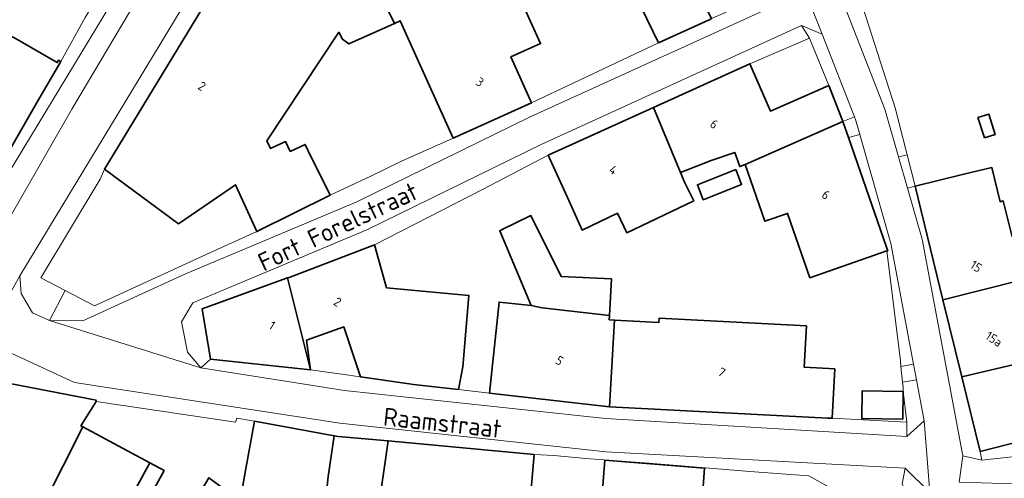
# Model space of a CAD drawing. Extents: x 184422 to 188298, y 343471 to 350189.
# Tile 439 of 513: x 187134 to 187233, y 349200 to 349245. Entities that reach past the tile are written whole.
import ezdxf
from ezdxf.enums import TextEntityAlignment as Align

# ---------------------------------------------------------------- set-up
doc = ezdxf.new("R2010")
doc.units = 0
for name, color, linetype, lineweight in [('B-WA-OG-TERREIN_ERF-GV', 252, 'Continuous', 18), ('B-WA-OG-TOPOGRAFIE-T18', 252, 'Continuous', 18), ('B-WA-VH-VERHARDING_OPEN-GV', 252, 'Continuous', 18), ('B-WA-VH-VERHARDING_SIERBESTRATING-GV', 252, 'Continuous', 18), ('B-WA-VH-VERHARDING_STRAATBAKSTEEN-GV', 252, 'Continuous', 18), ('B-WE-OG-BEBOUWING-GV', 250, 'Continuous', 35), ('B-WE-OG-BEBOUWING-T18', 10, 'Continuous', 18)]:
    doc.layers.add(name, color=color, linetype=linetype, lineweight=lineweight)
doc.styles.add('NLCS-ISO-M1000-T18', font='NLCS-ISO.ttf', dxfattribs={"height": 1.8})
doc.styles.add('NLCS-ISO-M500-T18', font='NLCS-ISO.ttf', dxfattribs={"height": 0.9})

msp = doc.modelspace()

# ---------------------------------------------------------------- linework, layer by layer
at = {"layer": 'B-WA-OG-TERREIN_ERF-GV', "flags": 128}
for points in [[(187223.618, 349228.832), (187228.474, 349230.022), (187231.252, 349230.703), (187232.081, 349227.287), (187232.403, 349227.365), (187233.269, 349223.797), (187234.959, 349224.207), (187234.062, 349227.902), (187233.708, 349229.359), (187238.195, 349230.455), (187237.552, 349232.805), (187238.783, 349233.123), (187239.646, 349229.786), (187240.733, 349225.584), (187243.382, 349226.247), (187230.827, 349255.021), (187217.703, 349248.724), (187217.792, 349248.543), (187221.619, 349236.637), (187222.814, 349231.973)], [(187223.618, 349228.832), (187228.474, 349230.022), (187231.252, 349230.703), (187232.081, 349227.287), (187232.403, 349227.365), (187233.269, 349223.797), (187234.959, 349224.207), (187234.062, 349227.902), (187233.708, 349229.359), (187238.195, 349230.455), (187237.552, 349232.805), (187238.783, 349233.123), (187239.646, 349229.786), (187240.733, 349225.584), (187243.382, 349226.247), (187230.827, 349255.021), (187217.703, 349248.724), (187217.792, 349248.543), (187221.619, 349236.637), (187222.814, 349231.973)], [(187223.618, 349228.832), (187228.474, 349230.022), (187231.252, 349230.703), (187232.081, 349227.287), (187232.403, 349227.365), (187233.269, 349223.797), (187234.959, 349224.207), (187234.062, 349227.902), (187233.708, 349229.359), (187238.195, 349230.455), (187237.552, 349232.805), (187238.783, 349233.123), (187239.646, 349229.786), (187240.733, 349225.584), (187243.382, 349226.247), (187230.827, 349255.021), (187217.703, 349248.724), (187217.792, 349248.543), (187221.619, 349236.637), (187222.814, 349231.973)], [(187166.546, 349243.481), (187166.178, 349244.165), (187159.017, 349233.361), (187159.388, 349232.574), (187160.882, 349233.277), (187161.339, 349232.306), (187162.821, 349233.003), (187163.109, 349232.42), (187165.323, 349227.937), (187169.36, 349229.849), (187172.432, 349231.314), (187177.578, 349233.619), (187175.522, 349238.177), (187172.304, 349245.31), (187171.729, 349245.051), (187167.197, 349243.007)], [(187166.546, 349243.481), (187166.178, 349244.165), (187159.017, 349233.361), (187159.388, 349232.574), (187160.882, 349233.277), (187161.339, 349232.306), (187162.821, 349233.003), (187163.109, 349232.42), (187165.323, 349227.937), (187169.36, 349229.849), (187172.432, 349231.314), (187177.578, 349233.619), (187175.522, 349238.177), (187172.304, 349245.31), (187171.729, 349245.051), (187167.197, 349243.007)], [(187166.546, 349243.481), (187166.178, 349244.165), (187159.017, 349233.361), (187159.388, 349232.574), (187160.882, 349233.277), (187161.339, 349232.306), (187162.821, 349233.003), (187163.109, 349232.42), (187165.323, 349227.937), (187169.36, 349229.849), (187172.432, 349231.314), (187177.578, 349233.619), (187175.522, 349238.177), (187172.304, 349245.31), (187171.729, 349245.051), (187167.197, 349243.007)], [(187207.142, 349241.025), (187209.191, 349236.311), (187215.005, 349238.878), (187213.083, 349243.584)], [(187207.142, 349241.025), (187209.191, 349236.311), (187215.005, 349238.878), (187213.083, 349243.584)], [(187207.142, 349241.025), (187209.191, 349236.311), (187215.005, 349238.878), (187213.083, 349243.584)], [(187193.662, 349215.503), (187198.081, 349215.273), (187198.103, 349215.689), (187212.776, 349214.927), (187212.561, 349210.8), (187215.612, 349210.642), (187215.357, 349205.724), (187222.789, 349205.336), (187222.431, 349208.395), (187222.414, 349208.855), (187222.367, 349209.313), (187222.206, 349210.885), (187222.148, 349211.455), (187220.808, 349222.383), (187213.13, 349219.718), (187210.907, 349226.123), (187208.647, 349225.339), (187206.686, 349230.988), (187206.137, 349230.797), (187205.648, 349232.204), (187203.284, 349231.384), (187200.224, 349230.214), (187200.658, 349229.168), (187201.554, 349227.382), (187194.88, 349224.192), (187193.948, 349226.143), (187190.44, 349224.467), (187189.127, 349227.36), (187187.061, 349231.913), (187180.499, 349228.502), (187169.726, 349222.99), (187170.949, 349218.719), (187179.153, 349217.968), (187178.552, 349210.854), (187178.1, 349208.588), (187181.196, 349208.236), (187182.154, 349217.299), (187185.348, 349216.961), (187182.215, 349224.401), (187182.521, 349224.55), (187185.332, 349225.914), (187188.342, 349219.854), (187193.347, 349219.595), (187193.159, 349215.949), (187193.137, 349215.53)], [(187193.662, 349215.503), (187198.081, 349215.273), (187198.103, 349215.689), (187212.776, 349214.927), (187212.561, 349210.8), (187215.612, 349210.642), (187215.357, 349205.724), (187222.789, 349205.336), (187222.431, 349208.395), (187222.414, 349208.855), (187222.367, 349209.313), (187222.206, 349210.885), (187222.148, 349211.455), (187220.808, 349222.383), (187213.13, 349219.718), (187210.907, 349226.123), (187208.647, 349225.339), (187206.686, 349230.988), (187206.137, 349230.797), (187205.648, 349232.204), (187203.284, 349231.384), (187200.224, 349230.214), (187200.658, 349229.168), (187201.554, 349227.382), (187194.88, 349224.192), (187193.948, 349226.143), (187190.44, 349224.467), (187189.127, 349227.36), (187187.061, 349231.913), (187180.499, 349228.502), (187169.726, 349222.99), (187170.949, 349218.719), (187179.153, 349217.968), (187178.552, 349210.854), (187178.1, 349208.588), (187181.196, 349208.236), (187182.154, 349217.299), (187185.348, 349216.961), (187182.215, 349224.401), (187182.521, 349224.55), (187185.332, 349225.914), (187188.342, 349219.854), (187193.347, 349219.595), (187193.159, 349215.949), (187193.137, 349215.53)], [(187193.662, 349215.503), (187198.081, 349215.273), (187198.103, 349215.689), (187212.776, 349214.927), (187212.561, 349210.8), (187215.612, 349210.642), (187215.357, 349205.724), (187222.789, 349205.336), (187222.431, 349208.395), (187222.414, 349208.855), (187222.367, 349209.313), (187222.206, 349210.885), (187222.148, 349211.455), (187220.808, 349222.383), (187213.13, 349219.718), (187210.907, 349226.123), (187208.647, 349225.339), (187206.686, 349230.988), (187206.137, 349230.797), (187205.648, 349232.204), (187203.284, 349231.384), (187200.224, 349230.214), (187200.658, 349229.168), (187201.554, 349227.382), (187194.88, 349224.192), (187193.948, 349226.143), (187190.44, 349224.467), (187189.127, 349227.36), (187187.061, 349231.913), (187180.499, 349228.502), (187169.726, 349222.99), (187170.949, 349218.719), (187179.153, 349217.968), (187178.552, 349210.854), (187178.1, 349208.588), (187181.196, 349208.236), (187182.154, 349217.299), (187185.348, 349216.961), (187182.215, 349224.401), (187182.521, 349224.55), (187185.332, 349225.914), (187188.342, 349219.854), (187193.347, 349219.595), (187193.159, 349215.949), (187193.137, 349215.53)], [(187158.005, 349224.322), (187155.893, 349228.975), (187150.205, 349225.101), (187142.838, 349230.532), (187142.398, 349229.545), (187136.489, 349219.704), (187138.914, 349218.436), (187141.825, 349216.913), (187152.595, 349221.865)], [(187158.005, 349224.322), (187155.893, 349228.975), (187150.205, 349225.101), (187142.838, 349230.532), (187142.398, 349229.545), (187136.489, 349219.704), (187138.914, 349218.436), (187141.825, 349216.913), (187152.595, 349221.865)], [(187158.005, 349224.322), (187155.893, 349228.975), (187150.205, 349225.101), (187142.838, 349230.532), (187142.398, 349229.545), (187136.489, 349219.704), (187138.914, 349218.436), (187141.825, 349216.913), (187152.595, 349221.865)], [(187168.345, 349209.844), (187166.694, 349214.827), (187162.966, 349213.513), (187163.38, 349210.542), (187166.956, 349210.049), (187167.862, 349209.92)], [(187168.345, 349209.844), (187166.694, 349214.827), (187162.966, 349213.513), (187163.38, 349210.542), (187166.956, 349210.049), (187167.862, 349209.92)], [(187168.345, 349209.844), (187166.694, 349214.827), (187162.966, 349213.513), (187163.38, 349210.542), (187166.956, 349210.049), (187167.862, 349209.92)], [(187222.431, 349208.395), (187222.392, 349205.648), (187218.302, 349205.708), (187218.341, 349208.455)], [(187222.431, 349208.395), (187222.392, 349205.648), (187218.302, 349205.708), (187218.341, 349208.455)], [(187222.431, 349208.395), (187222.392, 349205.648), (187218.302, 349205.708), (187218.341, 349208.455)], [(187147.411, 349198.045), (187150.737, 349196.063), (187151.296, 349195.73), (187152.825, 349198.297), (187152.46, 349198.514), (187153.227, 349199.802), (187156.353, 349197.512), (187156.9, 349200.517), (187157.795, 349205.436), (187156.012, 349205.753), (187155.906, 349205.332), (187141.992, 349207.385), (187140.489, 349204.966), (187140.671, 349204.869), (187147.344, 349201.296), (187148.777, 349200.529)], [(187147.411, 349198.045), (187150.737, 349196.063), (187151.296, 349195.73), (187152.825, 349198.297), (187152.46, 349198.514), (187153.227, 349199.802), (187156.353, 349197.512), (187156.9, 349200.517), (187157.795, 349205.436), (187156.012, 349205.753), (187155.906, 349205.332), (187141.992, 349207.385), (187140.489, 349204.966), (187140.671, 349204.869), (187147.344, 349201.296), (187148.777, 349200.529)], [(187147.411, 349198.045), (187150.737, 349196.063), (187151.296, 349195.73), (187152.825, 349198.297), (187152.46, 349198.514), (187153.227, 349199.802), (187156.353, 349197.512), (187156.9, 349200.517), (187157.795, 349205.436), (187156.012, 349205.753), (187155.906, 349205.332), (187141.992, 349207.385), (187140.489, 349204.966), (187140.671, 349204.869), (187147.344, 349201.296), (187148.777, 349200.529)], [(187230.256, 349201.555), (187237.204, 349202.303), (187237.243, 349204.227), (187230.094, 349202.403)], [(187230.256, 349201.555), (187237.204, 349202.303), (187237.243, 349204.227), (187230.094, 349202.403)], [(187230.256, 349201.555), (187237.204, 349202.303), (187237.243, 349204.227), (187230.094, 349202.403)]]:
    msp.add_lwpolyline(points, close=True, dxfattribs=at)
for points in [[(187183.675, 349248.84), (187186.293, 349243.037), (187183.342, 349241.705), (187185.398, 349237.147), (187198.027, 349243.128), (187194.003, 349251.482)], [(187183.675, 349248.84), (187186.293, 349243.037), (187183.342, 349241.705), (187185.398, 349237.147), (187198.027, 349243.128), (187194.003, 349251.482)], [(187183.675, 349248.84), (187186.293, 349243.037), (187183.342, 349241.705), (187185.398, 349237.147), (187198.027, 349243.128), (187194.003, 349251.482)], [(187133.798, 349243.649), (187138.124, 349241.143), (187138.265, 349241.385), (187138.481, 349241.26), (187140.918, 349245.628)], [(187133.798, 349243.649), (187138.124, 349241.143), (187138.265, 349241.385), (187138.481, 349241.26), (187140.918, 349245.628)], [(187133.798, 349243.649), (187138.124, 349241.143), (187138.265, 349241.385), (187138.481, 349241.26), (187140.918, 349245.628)], [(187215.884, 349198.405), (187213.035, 349199.99), (187207.15, 349200.442), (187197.063, 349201.261), (187190.817, 349201.721), (187187.6, 349202.014), (187185.667, 349202.128), (187185.21, 349197.149)], [(187215.884, 349198.405), (187213.035, 349199.99), (187207.15, 349200.442), (187197.063, 349201.261), (187190.817, 349201.721), (187187.6, 349202.014), (187185.667, 349202.128), (187185.21, 349197.149)], [(187215.884, 349198.405), (187213.035, 349199.99), (187207.15, 349200.442), (187197.063, 349201.261), (187190.817, 349201.721), (187187.6, 349202.014), (187185.667, 349202.128), (187185.21, 349197.149)], [(187191.937, 349191.842), (187192.699, 349201.554), (187202.64, 349200.774), (187201.92, 349191.059)], [(187191.937, 349191.842), (187192.699, 349201.554), (187202.64, 349200.774), (187201.92, 349191.059)], [(187191.937, 349191.842), (187192.699, 349201.554), (187202.64, 349200.774), (187201.92, 349191.059)]]:
    msp.add_lwpolyline(points, dxfattribs=at)
at = {"layer": 'B-WA-VH-VERHARDING_OPEN-GV', "flags": 128}
msp.add_lwpolyline([(187126.545, 349219.114), (187166.462, 349284.941), (187180.97, 349309.992), (187179.429, 349312.782), (187177.985, 349312.24), (187174.347, 349303.216), (187173.984, 349303.374), (187170.067, 349296.043), (187169.912, 349296.123), (187169.646, 349295.63), (187166.26, 349289.357), (187164.277, 349285.861), (187158.952, 349276.489), (187155.572, 349270.541), (187152.797, 349265.657), (187152.767, 349265.605), (187148.005, 349257.319), (187142.972, 349248.561), (187142.769, 349248.678), (187140.918, 349245.628), (187138.481, 349241.26), (187136.07, 349237.098), (187133.155, 349232.066)], dxfattribs=at)
msp.add_lwpolyline([(187126.545, 349219.114), (187166.462, 349284.941), (187180.97, 349309.992), (187179.429, 349312.782), (187177.985, 349312.24), (187174.347, 349303.216), (187173.984, 349303.374), (187170.067, 349296.043), (187169.912, 349296.123), (187169.646, 349295.63), (187166.26, 349289.357), (187164.277, 349285.861), (187158.952, 349276.489), (187155.572, 349270.541), (187152.797, 349265.657), (187152.767, 349265.605), (187148.005, 349257.319), (187142.972, 349248.561), (187142.769, 349248.678), (187140.918, 349245.628), (187138.481, 349241.26), (187136.07, 349237.098), (187133.155, 349232.066)], dxfattribs=at)
msp.add_lwpolyline([(187126.545, 349219.114), (187166.462, 349284.941), (187180.97, 349309.992), (187179.429, 349312.782), (187177.985, 349312.24), (187174.347, 349303.216), (187173.984, 349303.374), (187170.067, 349296.043), (187169.912, 349296.123), (187169.646, 349295.63), (187166.26, 349289.357), (187164.277, 349285.861), (187158.952, 349276.489), (187155.572, 349270.541), (187152.797, 349265.657), (187152.767, 349265.605), (187148.005, 349257.319), (187142.972, 349248.561), (187142.769, 349248.678), (187140.918, 349245.628), (187138.481, 349241.26), (187136.07, 349237.098), (187133.155, 349232.066)], dxfattribs=at)
for points in [[(187116.485, 349200.099), (187118.934, 349201.226), (187124.214, 349209.729), (187139.59, 349236.517), (187156.823, 349265.516), (187176.444, 349298.653), (187181.582, 349306.797), (187180.97, 349309.992), (187166.462, 349284.941), (187126.545, 349219.114)], [(187116.485, 349200.099), (187118.934, 349201.226), (187124.214, 349209.729), (187139.59, 349236.517), (187156.823, 349265.516), (187176.444, 349298.653), (187181.582, 349306.797), (187180.97, 349309.992), (187166.462, 349284.941), (187126.545, 349219.114)], [(187116.485, 349200.099), (187118.934, 349201.226), (187124.214, 349209.729), (187139.59, 349236.517), (187156.823, 349265.516), (187176.444, 349298.653), (187181.582, 349306.797), (187180.97, 349309.992), (187166.462, 349284.941), (187126.545, 349219.114)], [(187241.61, 349198.18), (187256.876, 349196.1), (187253.725, 349201.171), (187253.847, 349201.246), (187254.139, 349201.289), (187254.131, 349201.728), (187245.478, 349202.029), (187244.254, 349202.064), (187237.204, 349202.303), (187230.256, 349201.555), (187228.365, 349201.971), (187227.988, 349199.371), (187234.612, 349199.159)], [(187241.61, 349198.18), (187256.876, 349196.1), (187253.725, 349201.171), (187253.847, 349201.246), (187254.139, 349201.289), (187254.131, 349201.728), (187245.478, 349202.029), (187244.254, 349202.064), (187237.204, 349202.303), (187230.256, 349201.555), (187228.365, 349201.971), (187227.988, 349199.371), (187234.612, 349199.159)], [(187241.61, 349198.18), (187256.876, 349196.1), (187253.725, 349201.171), (187253.847, 349201.246), (187254.139, 349201.289), (187254.131, 349201.728), (187245.478, 349202.029), (187244.254, 349202.064), (187237.204, 349202.303), (187230.256, 349201.555), (187228.365, 349201.971), (187227.988, 349199.371), (187234.612, 349199.159)]]:
    msp.add_lwpolyline(points, close=True, dxfattribs=at)
at = {"layer": 'B-WA-VH-VERHARDING_SIERBESTRATING-GV', "flags": 128}
for points in [[(187216.413, 349235.288), (187216.974, 349233.67), (187218.089, 349233.99), (187217.659, 349235.488), (187217.563, 349235.735)], [(187216.413, 349235.288), (187216.974, 349233.67), (187218.089, 349233.99), (187217.659, 349235.488), (187217.563, 349235.735)], [(187216.413, 349235.288), (187216.974, 349233.67), (187218.089, 349233.99), (187217.659, 349235.488), (187217.563, 349235.735)], [(187223.618, 349228.832), (187222.814, 349231.973), (187221.953, 349231.753), (187222.843, 349228.652)], [(187223.618, 349228.832), (187222.814, 349231.973), (187221.953, 349231.753), (187222.843, 349228.652)], [(187223.618, 349228.832), (187222.814, 349231.973), (187221.953, 349231.753), (187222.843, 349228.652)], [(187222.367, 349209.313), (187223.739, 349209.569), (187223.45, 349211.117), (187222.206, 349210.885)], [(187222.367, 349209.313), (187223.739, 349209.569), (187223.45, 349211.117), (187222.206, 349210.885)], [(187222.367, 349209.313), (187223.739, 349209.569), (187223.45, 349211.117), (187222.206, 349210.885)]]:
    msp.add_lwpolyline(points, close=True, dxfattribs=at)
at = {"layer": 'B-WA-VH-VERHARDING_STRAATBAKSTEEN-GV', "flags": 128}
for points in [[(187191.178, 349326.421), (187190.946, 349326.518), (187190.918, 349326.463), (187190.307, 349325.268), (187185.878, 349315.895), (187185.152, 349314.379), (187181.582, 349306.797), (187176.444, 349298.653), (187156.823, 349265.516), (187139.59, 349236.517), (187124.214, 349209.729), (187118.934, 349201.226), (187116.485, 349200.099), (187114.674, 349199.938), (187121.835, 349196.224), (187123.174, 349199.166), (187129.043, 349210.359), (187134.387, 349219.921), (187170.854, 349280.04), (187183.254, 349301.216), (187188.297, 349310.438), (187195.022, 349324.422), (187194.777, 349324.616)], [(187191.178, 349326.421), (187190.946, 349326.518), (187190.918, 349326.463), (187190.307, 349325.268), (187185.878, 349315.895), (187185.152, 349314.379), (187181.582, 349306.797), (187176.444, 349298.653), (187156.823, 349265.516), (187139.59, 349236.517), (187124.214, 349209.729), (187118.934, 349201.226), (187116.485, 349200.099), (187114.674, 349199.938), (187121.835, 349196.224), (187123.174, 349199.166), (187129.043, 349210.359), (187134.387, 349219.921), (187170.854, 349280.04), (187183.254, 349301.216), (187188.297, 349310.438), (187195.022, 349324.422), (187194.777, 349324.616)], [(187191.178, 349326.421), (187190.946, 349326.518), (187190.918, 349326.463), (187190.307, 349325.268), (187185.878, 349315.895), (187185.152, 349314.379), (187181.582, 349306.797), (187176.444, 349298.653), (187156.823, 349265.516), (187139.59, 349236.517), (187124.214, 349209.729), (187118.934, 349201.226), (187116.485, 349200.099), (187114.674, 349199.938), (187121.835, 349196.224), (187123.174, 349199.166), (187129.043, 349210.359), (187134.387, 349219.921), (187170.854, 349280.04), (187183.254, 349301.216), (187188.297, 349310.438), (187195.022, 349324.422), (187194.777, 349324.616)], [(187188.297, 349310.438), (187183.254, 349301.216), (187185.522, 349301.791), (187187.729, 349301.192), (187199.458, 349278.059), (187211.594, 349251.094), (187212.206, 349249.462), (187214.361, 349243.976), (187217.563, 349235.735), (187217.659, 349235.488), (187218.089, 349233.99), (187221.208, 349223.124), (187223.45, 349211.117), (187223.739, 349209.569), (187224.503, 349205.479), (187225.072, 349198.32)], [(187188.297, 349310.438), (187183.254, 349301.216), (187185.522, 349301.791), (187187.729, 349301.192), (187199.458, 349278.059), (187211.594, 349251.094), (187212.206, 349249.462), (187214.361, 349243.976), (187217.563, 349235.735), (187217.659, 349235.488), (187218.089, 349233.99), (187221.208, 349223.124), (187223.45, 349211.117), (187223.739, 349209.569), (187224.503, 349205.479), (187225.072, 349198.32)], [(187188.297, 349310.438), (187183.254, 349301.216), (187185.522, 349301.791), (187187.729, 349301.192), (187199.458, 349278.059), (187211.594, 349251.094), (187212.206, 349249.462), (187214.361, 349243.976), (187217.563, 349235.735), (187217.659, 349235.488), (187218.089, 349233.99), (187221.208, 349223.124), (187223.45, 349211.117), (187223.739, 349209.569), (187224.503, 349205.479), (187225.072, 349198.32)], [(187227.988, 349199.371), (187228.365, 349201.971), (187224.308, 349223.552), (187222.843, 349228.652), (187221.953, 349231.753), (187220.589, 349236.501), (187216.16, 349247.909), (187215.561, 349249.452), (187214.43, 349252.365), (187202.261, 349279.423), (187187.91, 349307.723)], [(187227.988, 349199.371), (187228.365, 349201.971), (187224.308, 349223.552), (187222.843, 349228.652), (187221.953, 349231.753), (187220.589, 349236.501), (187216.16, 349247.909), (187215.561, 349249.452), (187214.43, 349252.365), (187202.261, 349279.423), (187187.91, 349307.723)], [(187227.988, 349199.371), (187228.365, 349201.971), (187224.308, 349223.552), (187222.843, 349228.652), (187221.953, 349231.753), (187220.589, 349236.501), (187216.16, 349247.909), (187215.561, 349249.452), (187214.43, 349252.365), (187202.261, 349279.423), (187187.91, 349307.723)], [(187222.325, 349199.209), (187222.613, 349200.756), (187192.813, 349202.401), (187166.281, 349205.236), (187139.849, 349209.293), (187133.528, 349212.209), (187130.895, 349211.861), (187129.043, 349210.359), (187130.437, 349209.741), (187142.01, 349207.517), (187141.992, 349207.385), (187155.906, 349205.332), (187156.012, 349205.753), (187157.795, 349205.436), (187165.736, 349203.991), (187166.121, 349203.921), (187171.092, 349203.465), (187185.667, 349202.128), (187187.6, 349202.014), (187190.817, 349201.721), (187197.063, 349201.261), (187207.15, 349200.442), (187213.035, 349199.99), (187215.884, 349198.405)], [(187222.325, 349199.209), (187222.613, 349200.756), (187192.813, 349202.401), (187166.281, 349205.236), (187139.849, 349209.293), (187133.528, 349212.209), (187130.895, 349211.861), (187129.043, 349210.359), (187130.437, 349209.741), (187142.01, 349207.517), (187141.992, 349207.385), (187155.906, 349205.332), (187156.012, 349205.753), (187157.795, 349205.436), (187165.736, 349203.991), (187166.121, 349203.921), (187171.092, 349203.465), (187185.667, 349202.128), (187187.6, 349202.014), (187190.817, 349201.721), (187197.063, 349201.261), (187207.15, 349200.442), (187213.035, 349199.99), (187215.884, 349198.405)], [(187222.325, 349199.209), (187222.613, 349200.756), (187192.813, 349202.401), (187166.281, 349205.236), (187139.849, 349209.293), (187133.528, 349212.209), (187130.895, 349211.861), (187129.043, 349210.359), (187130.437, 349209.741), (187142.01, 349207.517), (187141.992, 349207.385), (187155.906, 349205.332), (187156.012, 349205.753), (187157.795, 349205.436), (187165.736, 349203.991), (187166.121, 349203.921), (187171.092, 349203.465), (187185.667, 349202.128), (187187.6, 349202.014), (187190.817, 349201.721), (187197.063, 349201.261), (187207.15, 349200.442), (187213.035, 349199.99), (187215.884, 349198.405)]]:
    msp.add_lwpolyline(points, dxfattribs=at)
for points in [[(187155.9, 349251.993), (187156.678, 349253.271), (187158.865, 349256.82), (187160.795, 349259.951), (187165.128, 349266.955), (187169.765, 349274.452), (187174.523, 349282.074), (187174.09, 349282.325), (187177.076, 349287.423), (187179.901, 349292.245), (187182.852, 349297.284), (187183.254, 349301.216), (187170.854, 349280.04), (187134.387, 349219.921), (187134.521, 349218.145), (187135.66, 349216.218), (187137.35, 349215.446), (187138.914, 349218.436), (187136.489, 349219.704), (187142.398, 349229.545), (187142.838, 349230.532)], [(187155.9, 349251.993), (187156.678, 349253.271), (187158.865, 349256.82), (187160.795, 349259.951), (187165.128, 349266.955), (187169.765, 349274.452), (187174.523, 349282.074), (187174.09, 349282.325), (187177.076, 349287.423), (187179.901, 349292.245), (187182.852, 349297.284), (187183.254, 349301.216), (187170.854, 349280.04), (187134.387, 349219.921), (187134.521, 349218.145), (187135.66, 349216.218), (187137.35, 349215.446), (187138.914, 349218.436), (187136.489, 349219.704), (187142.398, 349229.545), (187142.838, 349230.532)], [(187155.9, 349251.993), (187156.678, 349253.271), (187158.865, 349256.82), (187160.795, 349259.951), (187165.128, 349266.955), (187169.765, 349274.452), (187174.523, 349282.074), (187174.09, 349282.325), (187177.076, 349287.423), (187179.901, 349292.245), (187182.852, 349297.284), (187183.254, 349301.216), (187170.854, 349280.04), (187134.387, 349219.921), (187134.521, 349218.145), (187135.66, 349216.218), (187137.35, 349215.446), (187138.914, 349218.436), (187136.489, 349219.704), (187142.398, 349229.545), (187142.838, 349230.532)], [(187152.445, 349210.736), (187151.108, 349212.293), (187150.516, 349215.32), (187151.649, 349217.211), (187168.979, 349224.483), (187186.41, 349233.031), (187188.691, 349234.04), (187212.276, 349244.847), (187214.361, 349243.976), (187212.206, 349249.462), (187211.384, 349247.644), (187185.198, 349235.715), (187167.996, 349227.294), (187150.835, 349220.072), (187140.664, 349215.415), (187137.35, 349215.446)], [(187152.445, 349210.736), (187151.108, 349212.293), (187150.516, 349215.32), (187151.649, 349217.211), (187168.979, 349224.483), (187186.41, 349233.031), (187188.691, 349234.04), (187212.276, 349244.847), (187214.361, 349243.976), (187212.206, 349249.462), (187211.384, 349247.644), (187185.198, 349235.715), (187167.996, 349227.294), (187150.835, 349220.072), (187140.664, 349215.415), (187137.35, 349215.446)], [(187152.445, 349210.736), (187151.108, 349212.293), (187150.516, 349215.32), (187151.649, 349217.211), (187168.979, 349224.483), (187186.41, 349233.031), (187188.691, 349234.04), (187212.276, 349244.847), (187214.361, 349243.976), (187212.206, 349249.462), (187211.384, 349247.644), (187185.198, 349235.715), (187167.996, 349227.294), (187150.835, 349220.072), (187140.664, 349215.415), (187137.35, 349215.446)], [(187177.578, 349233.619), (187172.432, 349231.314), (187169.36, 349229.849), (187165.323, 349227.937), (187158.005, 349224.322), (187152.595, 349221.865), (187141.825, 349216.913), (187138.914, 349218.436), (187137.35, 349215.446), (187140.664, 349215.415), (187150.835, 349220.072), (187167.996, 349227.294), (187185.198, 349235.715), (187211.384, 349247.644), (187211.029, 349248.895), (187203.789, 349245.726), (187203.33, 349245.519), (187203.089, 349245.41), (187198.027, 349243.128), (187185.398, 349237.147)], [(187177.578, 349233.619), (187172.432, 349231.314), (187169.36, 349229.849), (187165.323, 349227.937), (187158.005, 349224.322), (187152.595, 349221.865), (187141.825, 349216.913), (187138.914, 349218.436), (187137.35, 349215.446), (187140.664, 349215.415), (187150.835, 349220.072), (187167.996, 349227.294), (187185.198, 349235.715), (187211.384, 349247.644), (187211.029, 349248.895), (187203.789, 349245.726), (187203.33, 349245.519), (187203.089, 349245.41), (187198.027, 349243.128), (187185.398, 349237.147)], [(187177.578, 349233.619), (187172.432, 349231.314), (187169.36, 349229.849), (187165.323, 349227.937), (187158.005, 349224.322), (187152.595, 349221.865), (187141.825, 349216.913), (187138.914, 349218.436), (187137.35, 349215.446), (187140.664, 349215.415), (187150.835, 349220.072), (187167.996, 349227.294), (187185.198, 349235.715), (187211.384, 349247.644), (187211.029, 349248.895), (187203.789, 349245.726), (187203.33, 349245.519), (187203.089, 349245.41), (187198.027, 349243.128), (187185.398, 349237.147)], [(187222.814, 349231.973), (187221.619, 349236.637), (187217.792, 349248.543), (187216.16, 349247.909), (187220.589, 349236.501), (187221.953, 349231.753)], [(187222.814, 349231.973), (187221.619, 349236.637), (187217.792, 349248.543), (187216.16, 349247.909), (187220.589, 349236.501), (187221.953, 349231.753)], [(187222.814, 349231.973), (187221.619, 349236.637), (187217.792, 349248.543), (187216.16, 349247.909), (187220.589, 349236.501), (187221.953, 349231.753)], [(187169.726, 349222.99), (187180.499, 349228.502), (187187.061, 349231.913), (187197.534, 349236.665), (187207.142, 349241.025), (187213.083, 349243.584), (187212.276, 349244.847), (187188.691, 349234.04), (187186.41, 349233.031), (187168.979, 349224.483), (187151.649, 349217.211), (187150.516, 349215.32), (187151.108, 349212.293), (187152.445, 349210.736), (187153.395, 349211.607), (187152.554, 349216.61), (187161.071, 349219.695), (187161.233, 349219.754)], [(187169.726, 349222.99), (187180.499, 349228.502), (187187.061, 349231.913), (187197.534, 349236.665), (187207.142, 349241.025), (187213.083, 349243.584), (187212.276, 349244.847), (187188.691, 349234.04), (187186.41, 349233.031), (187168.979, 349224.483), (187151.649, 349217.211), (187150.516, 349215.32), (187151.108, 349212.293), (187152.445, 349210.736), (187153.395, 349211.607), (187152.554, 349216.61), (187161.071, 349219.695), (187161.233, 349219.754)], [(187169.726, 349222.99), (187180.499, 349228.502), (187187.061, 349231.913), (187197.534, 349236.665), (187207.142, 349241.025), (187213.083, 349243.584), (187212.276, 349244.847), (187188.691, 349234.04), (187186.41, 349233.031), (187168.979, 349224.483), (187151.649, 349217.211), (187150.516, 349215.32), (187151.108, 349212.293), (187152.445, 349210.736), (187153.395, 349211.607), (187152.554, 349216.61), (187161.071, 349219.695), (187161.233, 349219.754)], [(187215.005, 349238.878), (187216.38, 349235.383), (187216.413, 349235.288), (187217.563, 349235.735), (187214.361, 349243.976), (187212.276, 349244.847), (187213.083, 349243.584)], [(187215.005, 349238.878), (187216.38, 349235.383), (187216.413, 349235.288), (187217.563, 349235.735), (187214.361, 349243.976), (187212.276, 349244.847), (187213.083, 349243.584)], [(187215.005, 349238.878), (187216.38, 349235.383), (187216.413, 349235.288), (187217.563, 349235.735), (187214.361, 349243.976), (187212.276, 349244.847), (187213.083, 349243.584)], [(187222.206, 349210.885), (187223.45, 349211.117), (187221.208, 349223.124), (187218.089, 349233.99), (187216.974, 349233.67), (187220.762, 349222.757), (187220.883, 349222.409), (187220.808, 349222.383), (187222.148, 349211.455)], [(187222.206, 349210.885), (187223.45, 349211.117), (187221.208, 349223.124), (187218.089, 349233.99), (187216.974, 349233.67), (187220.762, 349222.757), (187220.883, 349222.409), (187220.808, 349222.383), (187222.148, 349211.455)], [(187222.206, 349210.885), (187223.45, 349211.117), (187221.208, 349223.124), (187218.089, 349233.99), (187216.974, 349233.67), (187220.762, 349222.757), (187220.883, 349222.409), (187220.808, 349222.383), (187222.148, 349211.455)], [(187226.389, 349217.522), (187223.618, 349228.832), (187222.843, 349228.652), (187224.308, 349223.552), (187228.365, 349201.971), (187230.256, 349201.555), (187230.094, 349202.403), (187228.268, 349209.855)], [(187226.389, 349217.522), (187223.618, 349228.832), (187222.843, 349228.652), (187224.308, 349223.552), (187228.365, 349201.971), (187230.256, 349201.555), (187230.094, 349202.403), (187228.268, 349209.855)], [(187226.389, 349217.522), (187223.618, 349228.832), (187222.843, 349228.652), (187224.308, 349223.552), (187228.365, 349201.971), (187230.256, 349201.555), (187230.094, 349202.403), (187228.268, 349209.855)], [(187222.78, 349203.902), (187192.754, 349205.695), (187166.762, 349208.481), (187152.445, 349210.736), (187137.35, 349215.446), (187135.66, 349216.218), (187134.521, 349218.145), (187134.387, 349219.921), (187129.043, 349210.359), (187130.895, 349211.861), (187133.528, 349212.209), (187139.849, 349209.293), (187166.281, 349205.236), (187192.813, 349202.401), (187222.613, 349200.756), (187225.072, 349198.32), (187224.503, 349205.479)], [(187222.78, 349203.902), (187192.754, 349205.695), (187166.762, 349208.481), (187152.445, 349210.736), (187137.35, 349215.446), (187135.66, 349216.218), (187134.521, 349218.145), (187134.387, 349219.921), (187129.043, 349210.359), (187130.895, 349211.861), (187133.528, 349212.209), (187139.849, 349209.293), (187166.281, 349205.236), (187192.813, 349202.401), (187222.613, 349200.756), (187225.072, 349198.32), (187224.503, 349205.479)], [(187222.78, 349203.902), (187192.754, 349205.695), (187166.762, 349208.481), (187152.445, 349210.736), (187137.35, 349215.446), (187135.66, 349216.218), (187134.521, 349218.145), (187134.387, 349219.921), (187129.043, 349210.359), (187130.895, 349211.861), (187133.528, 349212.209), (187139.849, 349209.293), (187166.281, 349205.236), (187192.813, 349202.401), (187222.613, 349200.756), (187225.072, 349198.32), (187224.503, 349205.479)], [(187168.345, 349209.844), (187167.862, 349209.92), (187166.956, 349210.049), (187163.38, 349210.542), (187153.395, 349211.607), (187152.445, 349210.736), (187166.762, 349208.481), (187192.754, 349205.695), (187222.78, 349203.902), (187222.789, 349205.336), (187215.357, 349205.724), (187214.914, 349205.747), (187193.159, 349206.876), (187181.196, 349208.236), (187178.1, 349208.588), (187173.612, 349209.098), (187173.207, 349209.155)], [(187168.345, 349209.844), (187167.862, 349209.92), (187166.956, 349210.049), (187163.38, 349210.542), (187153.395, 349211.607), (187152.445, 349210.736), (187166.762, 349208.481), (187192.754, 349205.695), (187222.78, 349203.902), (187222.789, 349205.336), (187215.357, 349205.724), (187214.914, 349205.747), (187193.159, 349206.876), (187181.196, 349208.236), (187178.1, 349208.588), (187173.612, 349209.098), (187173.207, 349209.155)], [(187168.345, 349209.844), (187167.862, 349209.92), (187166.956, 349210.049), (187163.38, 349210.542), (187153.395, 349211.607), (187152.445, 349210.736), (187166.762, 349208.481), (187192.754, 349205.695), (187222.78, 349203.902), (187222.789, 349205.336), (187215.357, 349205.724), (187214.914, 349205.747), (187193.159, 349206.876), (187181.196, 349208.236), (187178.1, 349208.588), (187173.612, 349209.098), (187173.207, 349209.155)], [(187222.78, 349203.902), (187224.503, 349205.479), (187223.739, 349209.569), (187222.367, 349209.313), (187222.414, 349208.855), (187222.431, 349208.395), (187222.789, 349205.336)], [(187222.78, 349203.902), (187224.503, 349205.479), (187223.739, 349209.569), (187222.367, 349209.313), (187222.414, 349208.855), (187222.431, 349208.395), (187222.789, 349205.336)], [(187222.78, 349203.902), (187224.503, 349205.479), (187223.739, 349209.569), (187222.367, 349209.313), (187222.414, 349208.855), (187222.431, 349208.395), (187222.789, 349205.336)], [(187222.325, 349199.209), (187223.62, 349196.516), (187221.698, 349192.402), (187221.351, 349191.54), (187222.463, 349190.908), (187214.135, 349177.011), (187215.739, 349176.142), (187224.074, 349191.523), (187225.072, 349198.32), (187222.613, 349200.756)], [(187222.325, 349199.209), (187223.62, 349196.516), (187221.698, 349192.402), (187221.351, 349191.54), (187222.463, 349190.908), (187214.135, 349177.011), (187215.739, 349176.142), (187224.074, 349191.523), (187225.072, 349198.32), (187222.613, 349200.756)], [(187222.325, 349199.209), (187223.62, 349196.516), (187221.698, 349192.402), (187221.351, 349191.54), (187222.463, 349190.908), (187214.135, 349177.011), (187215.739, 349176.142), (187224.074, 349191.523), (187225.072, 349198.32), (187222.613, 349200.756)]]:
    msp.add_lwpolyline(points, close=True, dxfattribs=at)
at = {"layer": 'B-WE-OG-BEBOUWING-GV', "flags": 128}
for points in [[(187168.713, 349251.503), (187170.839, 349246.857), (187171.729, 349245.051), (187172.304, 349245.31), (187175.522, 349238.177), (187177.578, 349233.619), (187185.398, 349237.147), (187183.342, 349241.705), (187186.293, 349243.037), (187183.675, 349248.84), (187181.021, 349247.642), (187179.503, 349251.008), (187174.512, 349248.757), (187172.362, 349253.523)], [(187168.713, 349251.503), (187170.839, 349246.857), (187171.729, 349245.051), (187172.304, 349245.31), (187175.522, 349238.177), (187177.578, 349233.619), (187185.398, 349237.147), (187183.342, 349241.705), (187186.293, 349243.037), (187183.675, 349248.84), (187181.021, 349247.642), (187179.503, 349251.008), (187174.512, 349248.757), (187172.362, 349253.523)], [(187168.713, 349251.503), (187170.839, 349246.857), (187171.729, 349245.051), (187172.304, 349245.31), (187175.522, 349238.177), (187177.578, 349233.619), (187185.398, 349237.147), (187183.342, 349241.705), (187186.293, 349243.037), (187183.675, 349248.84), (187181.021, 349247.642), (187179.503, 349251.008), (187174.512, 349248.757), (187172.362, 349253.523)], [(187198.027, 349243.128), (187203.089, 349245.41), (187203.33, 349245.519), (187201.177, 349249.705), (187199.058, 349253.825), (187194.003, 349251.482)], [(187198.027, 349243.128), (187203.089, 349245.41), (187203.33, 349245.519), (187201.177, 349249.705), (187199.058, 349253.825), (187194.003, 349251.482)], [(187198.027, 349243.128), (187203.089, 349245.41), (187203.33, 349245.519), (187201.177, 349249.705), (187199.058, 349253.825), (187194.003, 349251.482)], [(187159.017, 349233.361), (187166.178, 349244.165), (187166.546, 349243.481), (187167.197, 349243.007), (187171.729, 349245.051), (187170.839, 349246.857), (187168.713, 349251.503), (187164.73, 349249.298), (187164.464, 349249.273), (187162.361, 349247.912), (187155.9, 349251.993), (187142.838, 349230.532), (187150.205, 349225.101), (187155.893, 349228.975), (187158.005, 349224.322), (187165.323, 349227.937), (187163.109, 349232.42), (187162.821, 349233.003), (187161.339, 349232.306), (187160.882, 349233.277), (187159.388, 349232.574)], [(187159.017, 349233.361), (187166.178, 349244.165), (187166.546, 349243.481), (187167.197, 349243.007), (187171.729, 349245.051), (187170.839, 349246.857), (187168.713, 349251.503), (187164.73, 349249.298), (187164.464, 349249.273), (187162.361, 349247.912), (187155.9, 349251.993), (187142.838, 349230.532), (187150.205, 349225.101), (187155.893, 349228.975), (187158.005, 349224.322), (187165.323, 349227.937), (187163.109, 349232.42), (187162.821, 349233.003), (187161.339, 349232.306), (187160.882, 349233.277), (187159.388, 349232.574)], [(187159.017, 349233.361), (187166.178, 349244.165), (187166.546, 349243.481), (187167.197, 349243.007), (187171.729, 349245.051), (187170.839, 349246.857), (187168.713, 349251.503), (187164.73, 349249.298), (187164.464, 349249.273), (187162.361, 349247.912), (187155.9, 349251.993), (187142.838, 349230.532), (187150.205, 349225.101), (187155.893, 349228.975), (187158.005, 349224.322), (187165.323, 349227.937), (187163.109, 349232.42), (187162.821, 349233.003), (187161.339, 349232.306), (187160.882, 349233.277), (187159.388, 349232.574)], [(187129.251, 349245.027), (187128.559, 349241.249), (187128.986, 349241.202), (187126.089, 349236.201), (187133.155, 349232.066), (187136.07, 349237.098), (187138.481, 349241.26), (187138.265, 349241.385), (187138.124, 349241.143), (187133.798, 349243.649)], [(187129.251, 349245.027), (187128.559, 349241.249), (187128.986, 349241.202), (187126.089, 349236.201), (187133.155, 349232.066), (187136.07, 349237.098), (187138.481, 349241.26), (187138.265, 349241.385), (187138.124, 349241.143), (187133.798, 349243.649)], [(187129.251, 349245.027), (187128.559, 349241.249), (187128.986, 349241.202), (187126.089, 349236.201), (187133.155, 349232.066), (187136.07, 349237.098), (187138.481, 349241.26), (187138.265, 349241.385), (187138.124, 349241.143), (187133.798, 349243.649)], [(187215.005, 349238.878), (187209.191, 349236.311), (187207.142, 349241.025), (187197.534, 349236.665), (187200.224, 349230.214), (187203.284, 349231.384), (187205.648, 349232.204), (187206.137, 349230.797), (187206.686, 349230.988), (187216.413, 349235.288), (187216.38, 349235.383)], [(187215.005, 349238.878), (187209.191, 349236.311), (187207.142, 349241.025), (187197.534, 349236.665), (187200.224, 349230.214), (187203.284, 349231.384), (187205.648, 349232.204), (187206.137, 349230.797), (187206.686, 349230.988), (187216.413, 349235.288), (187216.38, 349235.383)], [(187215.005, 349238.878), (187209.191, 349236.311), (187207.142, 349241.025), (187197.534, 349236.665), (187200.224, 349230.214), (187203.284, 349231.384), (187205.648, 349232.204), (187206.137, 349230.797), (187206.686, 349230.988), (187216.413, 349235.288), (187216.38, 349235.383)], [(187187.061, 349231.913), (187189.127, 349227.36), (187190.44, 349224.467), (187193.948, 349226.143), (187194.88, 349224.192), (187201.554, 349227.382), (187200.658, 349229.168), (187200.224, 349230.214), (187197.534, 349236.665)], [(187187.061, 349231.913), (187189.127, 349227.36), (187190.44, 349224.467), (187193.948, 349226.143), (187194.88, 349224.192), (187201.554, 349227.382), (187200.658, 349229.168), (187200.224, 349230.214), (187197.534, 349236.665)], [(187187.061, 349231.913), (187189.127, 349227.36), (187190.44, 349224.467), (187193.948, 349226.143), (187194.88, 349224.192), (187201.554, 349227.382), (187200.658, 349229.168), (187200.224, 349230.214), (187197.534, 349236.665)], [(187230.54, 349233.667), (187231.577, 349233.98), (187230.953, 349236.023), (187229.875, 349235.667)], [(187230.54, 349233.667), (187231.577, 349233.98), (187230.953, 349236.023), (187229.875, 349235.667)], [(187230.54, 349233.667), (187231.577, 349233.98), (187230.953, 349236.023), (187229.875, 349235.667)], [(187206.686, 349230.988), (187208.647, 349225.339), (187210.907, 349226.123), (187213.13, 349219.718), (187220.808, 349222.383), (187220.883, 349222.409), (187220.762, 349222.757), (187216.974, 349233.67), (187216.413, 349235.288)], [(187206.686, 349230.988), (187208.647, 349225.339), (187210.907, 349226.123), (187213.13, 349219.718), (187220.808, 349222.383), (187220.883, 349222.409), (187220.762, 349222.757), (187216.974, 349233.67), (187216.413, 349235.288)], [(187206.686, 349230.988), (187208.647, 349225.339), (187210.907, 349226.123), (187213.13, 349219.718), (187220.808, 349222.383), (187220.883, 349222.409), (187220.762, 349222.757), (187216.974, 349233.67), (187216.413, 349235.288)], [(187237.552, 349232.805), (187238.195, 349230.455), (187233.708, 349229.359), (187234.062, 349227.902), (187234.959, 349224.207), (187233.269, 349223.797), (187232.403, 349227.365), (187232.081, 349227.287), (187231.252, 349230.703), (187228.474, 349230.022), (187223.618, 349228.832), (187226.389, 349217.522), (187234.159, 349219.483), (187234.371, 349219.544), (187239.438, 349220.994), (187237.928, 349224.445), (187243.505, 349225.966), (187243.382, 349226.247), (187240.733, 349225.584), (187239.646, 349229.786), (187238.783, 349233.123)], [(187237.552, 349232.805), (187238.195, 349230.455), (187233.708, 349229.359), (187234.062, 349227.902), (187234.959, 349224.207), (187233.269, 349223.797), (187232.403, 349227.365), (187232.081, 349227.287), (187231.252, 349230.703), (187228.474, 349230.022), (187223.618, 349228.832), (187226.389, 349217.522), (187234.159, 349219.483), (187234.371, 349219.544), (187239.438, 349220.994), (187237.928, 349224.445), (187243.505, 349225.966), (187243.382, 349226.247), (187240.733, 349225.584), (187239.646, 349229.786), (187238.783, 349233.123)], [(187237.552, 349232.805), (187238.195, 349230.455), (187233.708, 349229.359), (187234.062, 349227.902), (187234.959, 349224.207), (187233.269, 349223.797), (187232.403, 349227.365), (187232.081, 349227.287), (187231.252, 349230.703), (187228.474, 349230.022), (187223.618, 349228.832), (187226.389, 349217.522), (187234.159, 349219.483), (187234.371, 349219.544), (187239.438, 349220.994), (187237.928, 349224.445), (187243.505, 349225.966), (187243.382, 349226.247), (187240.733, 349225.584), (187239.646, 349229.786), (187238.783, 349233.123)], [(187205.733, 349230.483), (187201.919, 349228.972), (187202.505, 349227.494), (187206.318, 349229.006)], [(187205.733, 349230.483), (187201.919, 349228.972), (187202.505, 349227.494), (187206.318, 349229.006)], [(187205.733, 349230.483), (187201.919, 349228.972), (187202.505, 349227.494), (187206.318, 349229.006)], [(187185.348, 349216.961), (187186.447, 349216.728), (187193.159, 349215.949), (187193.347, 349219.595), (187188.342, 349219.854), (187185.332, 349225.914), (187182.521, 349224.55), (187182.215, 349224.401)], [(187185.348, 349216.961), (187186.447, 349216.728), (187193.159, 349215.949), (187193.347, 349219.595), (187188.342, 349219.854), (187185.332, 349225.914), (187182.521, 349224.55), (187182.215, 349224.401)], [(187185.348, 349216.961), (187186.447, 349216.728), (187193.159, 349215.949), (187193.347, 349219.595), (187188.342, 349219.854), (187185.332, 349225.914), (187182.521, 349224.55), (187182.215, 349224.401)], [(187166.694, 349214.827), (187168.345, 349209.844), (187173.207, 349209.155), (187173.612, 349209.098), (187178.1, 349208.588), (187178.552, 349210.854), (187179.153, 349217.968), (187170.949, 349218.719), (187169.726, 349222.99), (187161.233, 349219.754), (187161.071, 349219.695), (187163.38, 349210.542), (187162.966, 349213.513)], [(187166.694, 349214.827), (187168.345, 349209.844), (187173.207, 349209.155), (187173.612, 349209.098), (187178.1, 349208.588), (187178.552, 349210.854), (187179.153, 349217.968), (187170.949, 349218.719), (187169.726, 349222.99), (187161.233, 349219.754), (187161.071, 349219.695), (187163.38, 349210.542), (187162.966, 349213.513)], [(187166.694, 349214.827), (187168.345, 349209.844), (187173.207, 349209.155), (187173.612, 349209.098), (187178.1, 349208.588), (187178.552, 349210.854), (187179.153, 349217.968), (187170.949, 349218.719), (187169.726, 349222.99), (187161.233, 349219.754), (187161.071, 349219.695), (187163.38, 349210.542), (187162.966, 349213.513)], [(187153.395, 349211.607), (187163.38, 349210.542), (187161.071, 349219.695), (187152.554, 349216.61)], [(187153.395, 349211.607), (187163.38, 349210.542), (187161.071, 349219.695), (187152.554, 349216.61)], [(187153.395, 349211.607), (187163.38, 349210.542), (187161.071, 349219.695), (187152.554, 349216.61)], [(187228.268, 349209.855), (187238.698, 349212.294), (187238.526, 349212.948), (187237.799, 349212.772), (187237.018, 349215.983), (187235.123, 349215.522), (187234.159, 349219.483), (187226.389, 349217.522)], [(187228.268, 349209.855), (187238.698, 349212.294), (187238.526, 349212.948), (187237.799, 349212.772), (187237.018, 349215.983), (187235.123, 349215.522), (187234.159, 349219.483), (187226.389, 349217.522)], [(187228.268, 349209.855), (187238.698, 349212.294), (187238.526, 349212.948), (187237.799, 349212.772), (187237.018, 349215.983), (187235.123, 349215.522), (187234.159, 349219.483), (187226.389, 349217.522)], [(187193.159, 349215.949), (187186.447, 349216.728), (187185.348, 349216.961), (187182.154, 349217.299), (187181.196, 349208.236), (187193.159, 349206.876), (187193.662, 349215.503), (187193.137, 349215.53)], [(187193.159, 349215.949), (187186.447, 349216.728), (187185.348, 349216.961), (187182.154, 349217.299), (187181.196, 349208.236), (187193.159, 349206.876), (187193.662, 349215.503), (187193.137, 349215.53)], [(187193.159, 349215.949), (187186.447, 349216.728), (187185.348, 349216.961), (187182.154, 349217.299), (187181.196, 349208.236), (187193.159, 349206.876), (187193.662, 349215.503), (187193.137, 349215.53)], [(187193.159, 349206.876), (187214.914, 349205.747), (187215.357, 349205.724), (187215.612, 349210.642), (187212.561, 349210.8), (187212.776, 349214.927), (187198.103, 349215.689), (187198.081, 349215.273), (187193.662, 349215.503)], [(187193.159, 349206.876), (187214.914, 349205.747), (187215.357, 349205.724), (187215.612, 349210.642), (187212.561, 349210.8), (187212.776, 349214.927), (187198.103, 349215.689), (187198.081, 349215.273), (187193.662, 349215.503)], [(187193.159, 349206.876), (187214.914, 349205.747), (187215.357, 349205.724), (187215.612, 349210.642), (187212.561, 349210.8), (187212.776, 349214.927), (187198.103, 349215.689), (187198.081, 349215.273), (187193.662, 349215.503)], [(187237.204, 349202.303), (187244.254, 349202.064), (187244.415, 349206.813), (187240.118, 349206.904), (187238.698, 349212.294), (187228.268, 349209.855), (187230.094, 349202.403), (187237.243, 349204.227)], [(187237.204, 349202.303), (187244.254, 349202.064), (187244.415, 349206.813), (187240.118, 349206.904), (187238.698, 349212.294), (187228.268, 349209.855), (187230.094, 349202.403), (187237.243, 349204.227)], [(187237.204, 349202.303), (187244.254, 349202.064), (187244.415, 349206.813), (187240.118, 349206.904), (187238.698, 349212.294), (187228.268, 349209.855), (187230.094, 349202.403), (187237.243, 349204.227)], [(187134.781, 349193.166), (187140.671, 349204.869), (187140.489, 349204.966), (187141.992, 349207.385), (187142.01, 349207.517), (187130.437, 349209.741), (187128.964, 349206.799), (187128.648, 349206.945), (187128.06, 349205.798), (187128.378, 349205.641), (187124.867, 349198.588)], [(187134.781, 349193.166), (187140.671, 349204.869), (187140.489, 349204.966), (187141.992, 349207.385), (187142.01, 349207.517), (187130.437, 349209.741), (187128.964, 349206.799), (187128.648, 349206.945), (187128.06, 349205.798), (187128.378, 349205.641), (187124.867, 349198.588)], [(187134.781, 349193.166), (187140.671, 349204.869), (187140.489, 349204.966), (187141.992, 349207.385), (187142.01, 349207.517), (187130.437, 349209.741), (187128.964, 349206.799), (187128.648, 349206.945), (187128.06, 349205.798), (187128.378, 349205.641), (187124.867, 349198.588)], [(187222.431, 349208.395), (187218.341, 349208.455), (187218.302, 349205.708), (187222.392, 349205.648)], [(187222.431, 349208.395), (187218.341, 349208.455), (187218.302, 349205.708), (187222.392, 349205.648)], [(187222.431, 349208.395), (187218.341, 349208.455), (187218.302, 349205.708), (187222.392, 349205.648)], [(187157.916, 349192.644), (187156.11, 349193.831), (187156.12, 349194.161), (187164.381, 349192.811), (187165.132, 349199.913), (187165.736, 349203.991), (187157.795, 349205.436), (187156.9, 349200.517), (187156.353, 349197.512), (187153.227, 349199.802), (187152.46, 349198.514), (187152.825, 349198.297), (187151.296, 349195.73), (187150.737, 349196.063), (187145.439, 349186.756), (187151.803, 349182.928)], [(187157.916, 349192.644), (187156.11, 349193.831), (187156.12, 349194.161), (187164.381, 349192.811), (187165.132, 349199.913), (187165.736, 349203.991), (187157.795, 349205.436), (187156.9, 349200.517), (187156.353, 349197.512), (187153.227, 349199.802), (187152.46, 349198.514), (187152.825, 349198.297), (187151.296, 349195.73), (187150.737, 349196.063), (187145.439, 349186.756), (187151.803, 349182.928)], [(187157.916, 349192.644), (187156.11, 349193.831), (187156.12, 349194.161), (187164.381, 349192.811), (187165.132, 349199.913), (187165.736, 349203.991), (187157.795, 349205.436), (187156.9, 349200.517), (187156.353, 349197.512), (187153.227, 349199.802), (187152.46, 349198.514), (187152.825, 349198.297), (187151.296, 349195.73), (187150.737, 349196.063), (187145.439, 349186.756), (187151.803, 349182.928)], [(187140.926, 349189.47), (187147.344, 349201.296), (187140.671, 349204.869), (187134.781, 349193.166)], [(187140.926, 349189.47), (187147.344, 349201.296), (187140.671, 349204.869), (187134.781, 349193.166)], [(187140.926, 349189.47), (187147.344, 349201.296), (187140.671, 349204.869), (187134.781, 349193.166)], [(187166.121, 349203.921), (187165.736, 349203.991), (187165.132, 349199.913), (187164.381, 349192.811), (187164.144, 349190.673), (187166.712, 349189.589), (187167.324, 349189.493), (187167.137, 349189.192), (187169.026, 349188.895), (187171.092, 349203.465)], [(187166.121, 349203.921), (187165.736, 349203.991), (187165.132, 349199.913), (187164.381, 349192.811), (187164.144, 349190.673), (187166.712, 349189.589), (187167.324, 349189.493), (187167.137, 349189.192), (187169.026, 349188.895), (187171.092, 349203.465)], [(187166.121, 349203.921), (187165.736, 349203.991), (187165.132, 349199.913), (187164.381, 349192.811), (187164.144, 349190.673), (187166.712, 349189.589), (187167.324, 349189.493), (187167.137, 349189.192), (187169.026, 349188.895), (187171.092, 349203.465)], [(187185.667, 349202.128), (187171.092, 349203.465), (187169.026, 349188.895), (187174.315, 349188.062), (187174.965, 349187.96), (187174.808, 349186.829), (187188.473, 349181.687), (187189.899, 349185.868), (187190.846, 349188.645), (187184.653, 349191.077), (187185.21, 349197.149)], [(187185.667, 349202.128), (187171.092, 349203.465), (187169.026, 349188.895), (187174.315, 349188.062), (187174.965, 349187.96), (187174.808, 349186.829), (187188.473, 349181.687), (187189.899, 349185.868), (187190.846, 349188.645), (187184.653, 349191.077), (187185.21, 349197.149)], [(187185.667, 349202.128), (187171.092, 349203.465), (187169.026, 349188.895), (187174.315, 349188.062), (187174.965, 349187.96), (187174.808, 349186.829), (187188.473, 349181.687), (187189.899, 349185.868), (187190.846, 349188.645), (187184.653, 349191.077), (187185.21, 349197.149)], [(187145.439, 349186.756), (187150.737, 349196.063), (187147.411, 349198.045), (187148.777, 349200.529), (187147.344, 349201.296), (187140.926, 349189.47)], [(187145.439, 349186.756), (187150.737, 349196.063), (187147.411, 349198.045), (187148.777, 349200.529), (187147.344, 349201.296), (187140.926, 349189.47)], [(187145.439, 349186.756), (187150.737, 349196.063), (187147.411, 349198.045), (187148.777, 349200.529), (187147.344, 349201.296), (187140.926, 349189.47)], [(187201.92, 349191.059), (187202.64, 349200.774), (187192.699, 349201.554), (187191.937, 349191.842), (187190.846, 349188.645), (187189.899, 349185.868), (187197.199, 349182.696), (187198.95, 349191.292)], [(187201.92, 349191.059), (187202.64, 349200.774), (187192.699, 349201.554), (187191.937, 349191.842), (187190.846, 349188.645), (187189.899, 349185.868), (187197.199, 349182.696), (187198.95, 349191.292)], [(187201.92, 349191.059), (187202.64, 349200.774), (187192.699, 349201.554), (187191.937, 349191.842), (187190.846, 349188.645), (187189.899, 349185.868), (187197.199, 349182.696), (187198.95, 349191.292)]]:
    msp.add_lwpolyline(points, close=True, dxfattribs=at)

# ---------------------------------------------------------------- texts
at = {"layer": 'B-WA-OG-TOPOGRAFIE-T18', "style": 'NLCS-ISO-M1000-T18'}
for s, rotation, p in [('Fort Forelstraat', 25.4, (187166.095, 349224.813)), ('Fort Forelstraat', 25.4, (187166.095, 349224.813)), ('Fort Forelstraat', 25.4, (187166.095, 349224.813)), ('Raamstraat', 353.9, (187176.518, 349205.281)), ('Raamstraat', 353.9, (187176.518, 349205.281)), ('Raamstraat', 353.9, (187176.518, 349205.281))]:
    msp.add_text(s, height=1.8, rotation=rotation, dxfattribs=at).set_placement(p, align=Align.MIDDLE)
at = {"layer": 'B-WE-OG-BEBOUWING-T18', "style": 'NLCS-ISO-M500-T18'}
for s, p in [('3', (187180.254, 349239.214)), ('3', (187180.254, 349239.214)), ('3', (187180.254, 349239.214)), ('2', (187152.551, 349238.796)), ('2', (187152.551, 349238.796)), ('2', (187152.551, 349238.796)), ('6', (187203.584, 349235.018)), ('6', (187203.584, 349235.018)), ('6', (187203.584, 349235.018)), ('4', (187193.537, 349230.459)), ('4', (187193.537, 349230.459)), ('4', (187193.537, 349230.459)), ('6', (187214.716, 349227.977)), ('6', (187214.716, 349227.977)), ('6', (187214.716, 349227.977)), ('15', (187229.692, 349220.851)), ('15', (187229.692, 349220.851)), ('15', (187229.692, 349220.851)), ('2', (187166.058, 349217.312)), ('2', (187166.058, 349217.312)), ('2', (187166.058, 349217.312)), ('1', (187159.54, 349214.974)), ('1', (187159.54, 349214.974)), ('1', (187159.54, 349214.974)), ('15a', (187231.466, 349213.612)), ('15a', (187231.466, 349213.612)), ('15a', (187231.466, 349213.612)), ('5', (187188.181, 349211.468)), ('5', (187188.181, 349211.468)), ('5', (187188.181, 349211.468)), ('7', (187204.329, 349210.302)), ('7', (187204.329, 349210.302)), ('7', (187204.329, 349210.302))]:
    msp.add_text(s, height=0.9, rotation=327.1, dxfattribs=at).set_placement(p, align=Align.MIDDLE)

doc.saveas('drawing.dxf')
